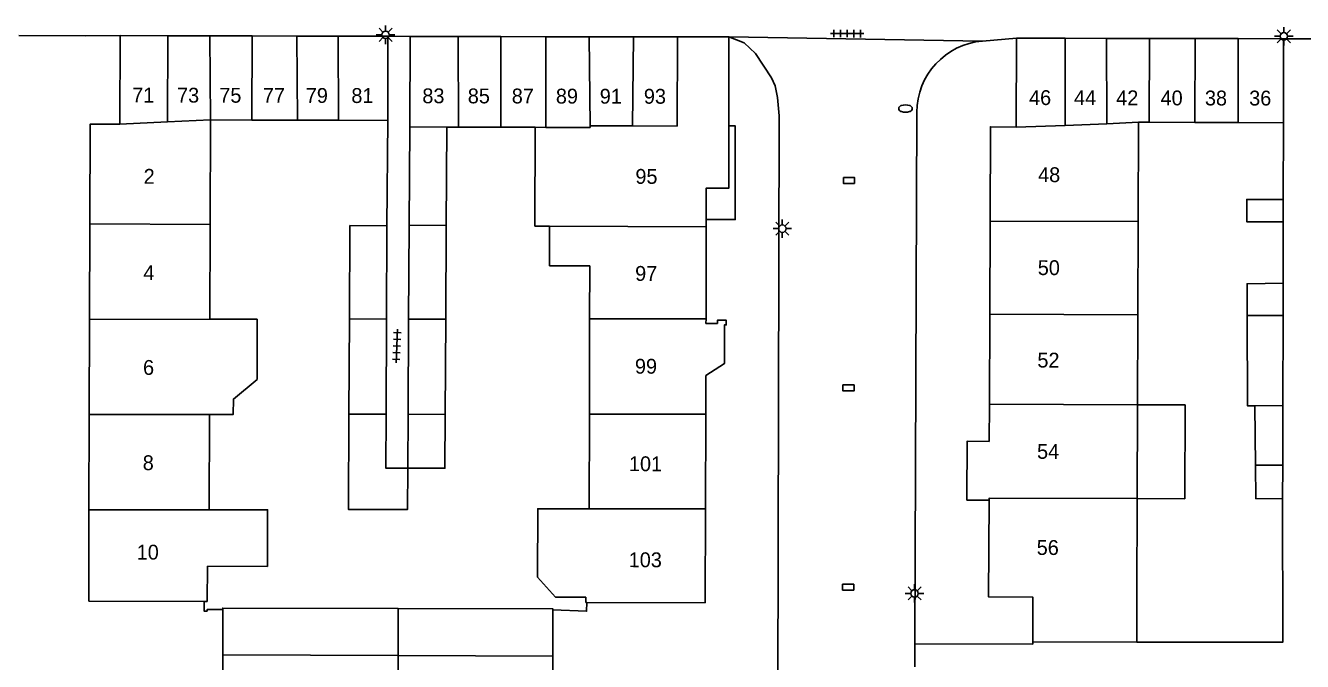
# Model space of a CAD drawing. Extents: x 132999 to 136000, y 398499 to 400501.
# Drawn here: x 134166.7 to 134252.6, y 399108 to 399150.9 of the extents above; entities that cross this region are included whole.
import ezdxf

# ---------------------------------------------------------------- set-up
doc = ezdxf.new("R2010")
doc.units = 0
for name, color, linetype in [('gg-afsc-erfafscheiding', 7, 'Continuous'), ('gg-afsc-muur', 7, 'Continuous'), ('gg-anno-huisnummerreeks BGT', 7, 'Continuous'), ('gg-bbg-bijgebouw', 7, 'Continuous'), ('gg-bbg-gedigitaliseerde bebouwing', 7, 'Continuous'), ('gg-bbg-gedigitaliseerde bijgebouw', 7, 'Continuous'), ('gg-bbg-hoofdgebouw', 7, 'Continuous'), ('gg-bbg-luifel en loopbrug', 7, 'Continuous'), ('gg-bbg-tussenscheiding', 7, 'Continuous'), ('gg-knt-verharding', 7, 'Continuous'), ('gt-grn-weggrens', 7, 'Continuous'), ('gt-symb-brandkraan', 7, 'Continuous'), ('gt-symb-kolk center center', 7, 'Continuous'), ('gt-symb-lichtmast', 7, 'Continuous'), ('gt-symb-tegel verharding', 7, 'Continuous')]:
    doc.layers.add(name, color=color, linetype=linetype)

# ---------------------------------------------------------------- blocks, each defined once
blk = doc.blocks.new('gt0-LMAST')
at = {"layer": 'gt-symb-lichtmast'}
for p, q in [((-0.182, 0.173), (-0.447, 0.438)), ((-0.005, 0.246), (-0.005, 0.621)), ((0.172, 0.173), (0.437, 0.438)), ((-0.255, -0.004), (-0.63, -0.004)), ((-0.182, -0.181), (-0.447, -0.446)), ((-0.005, -0.254), (-0.005, -0.629)), ((0.437, -0.446), (0.172, -0.181)), ((0.245, -0.004), (0.62, -0.004))]:
    blk.add_line(p, q, dxfattribs=at)
blk.add_circle((-0.005, -0.004), 0.25, dxfattribs=at)
blk = doc.blocks.new('gt0-TEG1')
at = {"layer": 'gt-symb-tegel verharding'}
for p, q in [((-1.125, 0), (1.125, 0)), ((-0.9, -0.25), (-0.9, 0.25)), ((-0.45, -0.25), (-0.45, 0.25)), ((0, -0.25), (0, 0.25)), ((0.45, -0.25), (0.45, 0.25)), ((0.9, -0.25), (0.9, 0.25))]:
    blk.add_line(p, q, dxfattribs=at)
blk = doc.blocks.new('gt0-KOLKCC')
at = {"layer": 'gt-symb-kolk center center'}
blk.add_lwpolyline([(-0.375, 0.2), (0.375, 0.2), (0.375, -0.2), (-0.375, -0.2)], close=True, dxfattribs=at)
blk = doc.blocks.new('gt0-BR')
at = {"layer": 'gt-symb-brandkraan'}
for centre, radius, start, end in [((-0.244, 0), 0.206, 107.56694, 252.43307), ((0.599, -2.664), 3, 106.89205, 107.56694), ((0, -0.691), 0.938, 73.10799, 106.89205), ((-0.599, -2.664), 3, 72.43309, 73.10799), ((0.244, 0), 0.206, 287.56695, 72.43309), ((0.599, 2.664), 3, 252.43307, 253.10797), ((0, 0.691), 0.938, 253.10797, 286.89206), ((-0.599, 2.664), 3, 286.89206, 287.56695)]:
    blk.add_arc(centre, radius, start, end, dxfattribs=at)

msp = doc.modelspace()

# ---------------------------------------------------------------- linework, layer by layer
at = {"layer": 'gg-afsc-erfafscheiding'}
for p, q in [((134191.049, 399144.485), (134190.997, 399137.397)), ((134251.354, 399144.328), (134251.346, 399139.165)), ((134251.346, 399137.665), (134251.337, 399133.522))]:
    msp.add_line(p, q, dxfattribs=at)
for points in [[(134241.481, 399109.357), (134251.309, 399109.341), (134251.308, 399119)], [(134202.166, 399111.519), (134204.442, 399111.436), (134204.456, 399112.024)]]:
    msp.add_lwpolyline(points, dxfattribs=at)
at = {"layer": 'gg-afsc-muur'}
msp.add_lwpolyline([(134178.679, 399112.097), (134178.677, 399111.439), (134178.886, 399111.439), (134178.886, 399111.548), (134179.943, 399111.545)], dxfattribs=at)
at = {"layer": 'gg-bbg-bijgebouw'}
for p, q in [((134173.011, 399144.23), (134173.021, 399150.2)), ((134176.231, 399150.193), (134173.021, 399150.2)), ((134179.063, 399150.187), (134176.231, 399150.193)), ((134181.926, 399150.18), (134179.063, 399150.187)), ((134184.927, 399150.174), (134181.926, 399150.18)), ((134187.709, 399150.167), (134184.927, 399150.174)), ((134191.061, 399150.16), (134187.709, 399150.167)), ((134195.78, 399150.143), (134192.551, 399150.15)), ((134198.674, 399150.136), (134195.78, 399150.143)), ((134201.698, 399150.13), (134198.674, 399150.136)), ((134204.618, 399150.123), (134201.698, 399150.13)), ((134207.603, 399150.117), (134204.618, 399150.123)), ((134210.561, 399150.11), (134207.603, 399150.117)), ((134233.381, 399150.03), (134233.371, 399144.03)), ((134236.652, 399150.023), (134233.381, 399150.03)), ((134239.437, 399150.017), (134236.652, 399150.023)), ((134242.337, 399150.01), (134239.437, 399150.017)), ((134245.411, 399150.003), (134242.337, 399150.01)), ((134248.308, 399149.997), (134245.411, 399150.003)), ((134251.371, 399149.99), (134248.308, 399149.997)), ((134179.943, 399111.545), (134179.934, 399108.493)), ((134202.158, 399108.413), (134202.166, 399111.519)), ((134179.934, 399108.493), (134179.926, 399105.722)), ((134202.151, 399105.65), (134202.158, 399108.413))]:
    msp.add_line(p, q, dxfattribs=at)
for points in [[(134191.754, 399111.616), (134179.943, 399111.645), (134179.943, 399111.545)], [(134202.166, 399111.519), (134202.166, 399111.59), (134191.754, 399111.616)]]:
    msp.add_lwpolyline(points, dxfattribs=at)
at = {"layer": 'gg-bbg-gedigitaliseerde bebouwing'}
for p, q in [((134179.084, 399137.482), (134179.107, 399144.524)), ((134241.575, 399137.671), (134241.598, 399144.365)), ((134179.064, 399131.099), (134179.084, 399137.482)), ((134241.554, 399131.396), (134241.575, 399137.671)), ((134204.642, 399131.125), (134204.651, 399134.693)), ((134204.626, 399124.707), (134204.642, 399131.125)), ((134241.534, 399125.339), (134241.554, 399131.396)), ((134241.513, 399119.016), (134241.534, 399125.339)), ((134179.022, 399118.273), (134179.043, 399124.689)), ((134204.611, 399118.323), (134204.626, 399124.707)), ((134241.491, 399112.508), (134241.513, 399119.016)), ((134178.898, 399112.096), (134178.906, 399114.467)), ((134204.391, 399112.024), (134204.392, 399112.373)), ((134241.481, 399109.357), (134241.491, 399112.508))]:
    msp.add_line(p, q, dxfattribs=at)
for points in [[(134200.971, 399144.025), (134200.958, 399137.374), (134201.946, 399137.372)], [(134204.651, 399134.693), (134201.941, 399134.698), (134201.946, 399137.372)], [(134179.043, 399124.689), (134180.65, 399124.684), (134180.654, 399125.722), (134182.246, 399127.044), (134182.254, 399131.093), (134179.064, 399131.099)], [(134178.906, 399114.467), (134182.95, 399114.454), (134182.962, 399118.266), (134179.022, 399118.273)], [(134204.611, 399118.323), (134201.148, 399118.334), (134201.133, 399113.718), (134202.353, 399112.373), (134204.392, 399112.373)]]:
    msp.add_lwpolyline(points, dxfattribs=at)
at = {"layer": 'gg-bbg-gedigitaliseerde bijgebouw'}
for p, q in [((134191.049, 399144.485), (134191.061, 399150.16)), ((134192.551, 399150.15), (134192.528, 399144.048)), ((134251.354, 399144.328), (134251.371, 399149.99)), ((134179.107, 399144.524), (134181.896, 399144.515)), ((134181.896, 399144.515), (134184.98, 399144.505)), ((134184.98, 399144.505), (134187.736, 399144.496)), ((134187.736, 399144.496), (134191.049, 399144.485)), ((134192.528, 399144.048), (134192.485, 399137.424)), ((134195.021, 399144.042), (134194.988, 399137.419)), ((134195.021, 399144.042), (134195.816, 399144.04)), ((134195.816, 399144.04), (134195.818, 399144.04)), ((134195.818, 399144.04), (134198.664, 399144.032)), ((134198.664, 399144.032), (134200.971, 399144.025)), ((134241.598, 399144.365), (134242.322, 399144.362)), ((134242.322, 399144.362), (134245.386, 399144.351)), ((134245.386, 399144.351), (134248.317, 399144.34)), ((134248.317, 399144.34), (134251.354, 399144.328)), ((134251.346, 399137.665), (134251.346, 399139.165)), ((134190.997, 399137.397), (134190.965, 399131.114)), ((134192.485, 399137.424), (134192.452, 399131.111)), ((134194.988, 399137.419), (134194.957, 399131.106)), ((134251.333, 399131.352), (134251.337, 399133.522)), ((134188.432, 399124.705), (134188.465, 399131.119)), ((134190.932, 399124.7), (134190.965, 399131.114)), ((134192.452, 399131.111), (134192.418, 399124.697)), ((134194.957, 399131.106), (134194.925, 399124.692)), ((134251.321, 399125.292), (134251.333, 399131.352)), ((134249.441, 399125.275), (134249.476, 399121.275)), ((134251.313, 399121.271), (134251.321, 399125.292)), ((134192.418, 399124.697), (134192.4, 399121.07)), ((134249.476, 399121.275), (134251.313, 399121.271))]:
    msp.add_line(p, q, dxfattribs=at)
for points in [[(134251.346, 399139.165), (134248.893, 399139.165), (134248.893, 399137.669), (134251.346, 399137.665)], [(134188.465, 399131.119), (134188.497, 399137.409), (134190.997, 399137.397)], [(134251.337, 399133.522), (134248.914, 399133.495), (134248.921, 399131.357)], [(134249.441, 399125.275), (134248.94, 399125.269), (134248.921, 399131.357)], [(134188.432, 399124.705), (134188.4, 399118.291), (134192.385, 399118.288), (134192.4, 399121.07)], [(134192.4, 399121.07), (134190.913, 399121.078), (134190.932, 399124.7)], [(134192.4, 399121.07), (134194.9, 399121.065), (134194.925, 399124.692)]]:
    msp.add_lwpolyline(points, dxfattribs=at)
at = {"layer": 'gg-bbg-hoofdgebouw'}
for p, q in [((134214.027, 399150.113), (134210.561, 399150.11)), ((134214.018, 399144.133), (134214.027, 399150.113)), ((134170.97, 399131.091), (134170.99, 399137.519)), ((134212.494, 399137.332), (134212.479, 399131.133)), ((134212.495, 399137.815), (134212.494, 399137.332)), ((134231.607, 399137.702), (134231.583, 399131.439)), ((134170.95, 399124.683), (134170.97, 399131.091)), ((134212.479, 399131.133), (134212.478, 399130.812)), ((134231.583, 399131.439), (134231.56, 399125.384)), ((134212.469, 399127.304), (134212.463, 399124.713)), ((134231.56, 399125.384), (134231.55, 399122.87)), ((134170.93, 399118.258), (134170.95, 399124.683)), ((134212.463, 399124.713), (134212.447, 399118.338)), ((134170.911, 399112.12), (134170.93, 399118.258)), ((134212.447, 399118.338), (134212.431, 399111.99)), ((134170.911, 399112.12), (134178.679, 399112.097)), ((134178.679, 399112.097), (134178.898, 399112.096)), ((134204.456, 399112.024), (134204.391, 399112.024)), ((134212.431, 399111.99), (134204.456, 399112.024)), ((134234.481, 399109.38), (134241.481, 399109.357))]:
    msp.add_line(p, q, dxfattribs=at)
for points in [[(134170.99, 399137.519), (134171.011, 399144.23), (134173.011, 399144.23)], [(134214.018, 399144.133), (134214.012, 399139.924), (134212.501, 399139.928), (134212.495, 399137.815)], [(134233.371, 399144.03), (134231.631, 399144.06), (134231.607, 399137.702)], [(134212.469, 399127.304), (134213.714, 399128.108), (134213.717, 399130.718), (134213.847, 399130.718), (134213.844, 399131.036), (134213.244, 399131.03), (134213.246, 399130.819), (134212.478, 399130.812)], [(134231.55, 399122.87), (134230.057, 399122.876), (134230.042, 399119.046)], [(134230.042, 399119.046), (134230.042, 399118.916), (134231.536, 399118.91)], [(134234.481, 399109.38), (134234.491, 399112.38), (134231.511, 399112.4), (134231.536, 399118.91)]]:
    msp.add_lwpolyline(points, dxfattribs=at)
at = {"layer": 'gg-bbg-luifel en loopbrug'}
msp.add_line((134251.308, 399119), (134251.313, 399121.271), dxfattribs=at)
for points in [[(134212.495, 399137.815), (134214.443, 399137.811), (134214.44, 399144.132), (134214.018, 399144.133)], [(134241.513, 399119.016), (134244.713, 399119.005), (134244.734, 399125.328), (134241.534, 399125.339)], [(134249.476, 399121.275), (134249.495, 399119.022), (134251.308, 399119)]]:
    msp.add_lwpolyline(points, dxfattribs=at)
at = {"layer": 'gg-bbg-tussenscheiding'}
for p, q in [((134176.22, 399144.385), (134176.231, 399150.193)), ((134179.063, 399150.187), (134179.107, 399144.524)), ((134181.896, 399144.515), (134181.926, 399150.18)), ((134184.927, 399150.174), (134184.98, 399144.505)), ((134187.736, 399144.496), (134187.709, 399150.167)), ((134195.78, 399150.143), (134195.818, 399144.04)), ((134198.674, 399150.136), (134198.664, 399144.032)), ((134201.698, 399150.13), (134201.688, 399144.023)), ((134204.618, 399150.123), (134204.679, 399144.123)), ((134207.537, 399144.117), (134207.603, 399150.117)), ((134236.652, 399150.023), (134236.668, 399144.159)), ((134239.437, 399150.017), (134239.479, 399144.27)), ((134242.322, 399144.362), (134242.337, 399150.01)), ((134245.386, 399144.351), (134245.411, 399150.003)), ((134248.317, 399144.34), (134248.308, 399149.997)), ((134176.22, 399144.385), (134173.011, 399144.23)), ((134176.22, 399144.385), (134179.107, 399144.524)), ((134192.528, 399144.048), (134195.021, 399144.042)), ((134200.971, 399144.025), (134201.688, 399144.023)), ((134204.679, 399144.123), (134207.537, 399144.117)), ((134236.668, 399144.159), (134233.371, 399144.03)), ((134236.668, 399144.159), (134239.479, 399144.27)), ((134239.479, 399144.27), (134241.598, 399144.365)), ((134170.99, 399137.519), (134179.084, 399137.482)), ((134192.485, 399137.424), (134194.988, 399137.419)), ((134212.494, 399137.332), (134201.946, 399137.372)), ((134231.607, 399137.702), (134241.575, 399137.671)), ((134170.97, 399131.091), (134179.064, 399131.099)), ((134190.965, 399131.114), (134188.465, 399131.119)), ((134192.452, 399131.111), (134194.957, 399131.106)), ((134204.642, 399131.125), (134212.479, 399131.133)), ((134231.583, 399131.439), (134241.554, 399131.396)), ((134248.921, 399131.357), (134251.333, 399131.352)), ((134231.56, 399125.384), (134241.534, 399125.339)), ((134249.441, 399125.275), (134251.321, 399125.292)), ((134170.95, 399124.683), (134179.043, 399124.689)), ((134190.932, 399124.7), (134188.432, 399124.705)), ((134192.418, 399124.697), (134194.925, 399124.692)), ((134204.626, 399124.707), (134212.463, 399124.713)), ((134170.93, 399118.258), (134179.022, 399118.273)), ((134204.611, 399118.323), (134212.447, 399118.338)), ((134191.754, 399111.616), (134191.743, 399108.451)), ((134179.934, 399108.493), (134191.743, 399108.451)), ((134191.743, 399108.451), (134191.734, 399105.585)), ((134191.743, 399108.451), (134202.158, 399108.413))]:
    msp.add_line(p, q, dxfattribs=at)
for points in [[(134207.537, 399144.117), (134210.531, 399144.11), (134210.561, 399150.11)], [(134201.688, 399144.023), (134204.679, 399144.014), (134204.679, 399144.123)], [(134231.536, 399118.91), (134231.537, 399119.042), (134241.513, 399119.016)]]:
    msp.add_lwpolyline(points, dxfattribs=at)
at = {"layer": 'gg-knt-verharding'}
for p, q in [((134166.219, 399150.216), (134170.666, 399150.19)), ((134170.666, 399150.19), (134173.021, 399150.2)), ((134191.061, 399150.16), (134192.551, 399150.15)), ((134231.094, 399149.834), (134233.381, 399150.03)), ((134251.371, 399149.99), (134253.431, 399149.98)), ((134226.537, 399109.246), (134226.674, 399145.037)), ((134217.221, 399063.66), (134217.41, 399144.797)), ((134226.531, 399107.686), (134226.537, 399109.246))]:
    msp.add_line(p, q, dxfattribs=at)
for points in [[(134214.027, 399150.113), (134215.038, 399149.717), (134215.818, 399149.007), (134216.89, 399147.349), (134217.137, 399146.818), (134217.303, 399146.045), (134217.41, 399144.797)], [(134226.537, 399109.246), (134234.48, 399109.22), (134234.481, 399109.38)]]:
    msp.add_lwpolyline(points, dxfattribs=at)
msp.add_arc((134231.507, 399145.019), 4.833, 94.90006, 179.78444, dxfattribs=at)
at = {"layer": 'gt-grn-weggrens'}
msp.add_line((134214.027, 399150.113), (134231.094, 399149.834), dxfattribs=at)

# ---------------------------------------------------------------- block references
at = {"layer": 'gt-symb-brandkraan'}
msp.add_blockref('gt0-BR', (134225.911, 399145.289), dxfattribs=at)
at = {"layer": 'gt-symb-kolk center center'}
for p in [(134222.102, 399140.45), (134222.078, 399126.472), (134222.055, 399113.054)]:
    msp.add_blockref('gt0-KOLKCC', p, dxfattribs=at)
at = {"layer": 'gt-symb-lichtmast'}
for p in [(134190.908, 399150.26), (134251.395, 399150.16), (134217.622, 399137.204), (134226.528, 399112.639)]:
    msp.add_blockref('gt0-LMAST', p, dxfattribs=at)
at = {"layer": 'gt-symb-tegel verharding'}
for p, rotation in [((134221.979, 399150.337), -0.1718868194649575), ((134191.66, 399129.297), -92.2929004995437)]:
    msp.add_blockref('gt0-TEG1', p, dxfattribs=dict(at, rotation=rotation))

# ---------------------------------------------------------------- texts
at = {"layer": 'gg-anno-huisnummerreeks BGT'}
for s, rotation, p in [('71', 359.9, (134173.839, 399145.698)), ('73', 359.9, (134176.861, 399145.691)), ('75', 359.9, (134179.707, 399145.685)), ('77', 359.9, (134182.641, 399145.678)), ('79', 359.9, (134185.53, 399145.672)), ('81', 359.9, (134188.599, 399145.665)), ('83', 359.9, (134193.379, 399145.648)), ('85', 359.9, (134196.439, 399145.641)), ('87', 359.9, (134199.4, 399145.634)), ('89', 359.9, (134202.37, 399145.628)), ('91', 359.9, (134205.324, 399145.621)), ('93', 359.9, (134208.295, 399145.615)), ('46', 359.9, (134234.23, 399145.528)), ('44', 359.9, (134237.258, 399145.521)), ('42', 359.9, (134240.099, 399145.515)), ('40', 359.9, (134243.087, 399145.508)), ('38', 359.9, (134246.073, 399145.501)), ('36', 359.9, (134249.052, 399145.495)), ('2', 359.8, (134174.611, 399140.223)), ('95', 359.8, (134207.724, 399140.221)), ('48', 359.8, (134234.84, 399140.338)), ('4', 359.8, (134174.591, 399133.735)), ('97', 359.9, (134207.708, 399133.685)), ('50', 359.8, (134234.816, 399134.076)), ('52', 359.8, (134234.792, 399127.848)), ('6', 359.8, (134174.571, 399127.353)), ('99', 359.9, (134207.693, 399127.434)), ('54', 359.8, (134234.769, 399121.701)), ('8', 359.8, (134174.551, 399120.937)), ('101', 359.8, (134207.289, 399120.869)), ('10', 359.8, (134174.143, 399114.916)), ('56', 359.8, (134234.745, 399115.227)), ('103', 359.8, (134207.272, 399114.402))]:
    msp.add_text(s, height=1, rotation=rotation, dxfattribs=at).set_placement(p)

doc.saveas('drawing.dxf')
